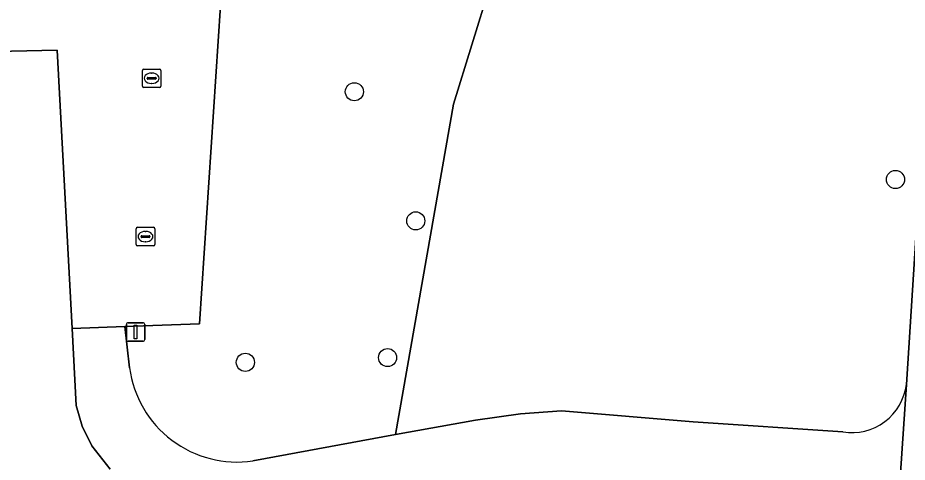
# Model space of a CAD drawing. Extents: x 161084 to 161928, y 385354 to 386522.
# Drawn here: x 161810.87 to 161858.88, y 385783.31 to 385807.29 of the extents above; entities that cross this region are included whole.
import ezdxf

# ---------------------------------------------------------------- set-up
doc = ezdxf.new("R2010")
doc.units = 0
for name, color, linetype in [('IMGEO_Berm_groen', 7, 'Continuous'), ('IMGEO_Boom', 7, 'Continuous'), ('IMGEO_Fietspad_gesloten', 7, 'Continuous'), ('IMGEO_Groenvoorziening', 7, 'Continuous'), ('IMGEO_Kolk', 7, 'Continuous'), ('IMGEO_Lichtmast', 7, 'Continuous'), ('IMGEO_Rijbaan_lokaal_open', 7, 'Continuous')]:
    doc.layers.add(name, color=color, linetype=linetype)

msp = doc.modelspace()

# ---------------------------------------------------------------- linework, layer by layer
at = {"layer": 'IMGEO_Berm_groen'}
for points in [[(161860.421, 385812.4), (161849.504, 385812.222), (161847.005, 385811.781), (161837.761, 385810.148), (161837.063, 385809.868), (161836.644, 385809.512), (161836.377, 385809.055), (161834.385, 385802.63), (161831.268, 385784.797), (161835.573, 385785.582), (161838.013, 385785.921), (161840.228, 385786.079), (161847.335, 385785.492), (161855.414, 385784.938)], [(161858.833, 385787.509), (161860.421, 385812.4)], [(161813.003, 385805.541), (161807.225, 385805.42), (161807.251, 385802.574), (161807.474, 385778.676), (161815.747, 385782.226), (161816.194, 385782.65)], [(161815.85, 385782.937), (161814.865, 385784.198), (161814.344, 385785.247), (161814.025, 385786.374), (161813.804, 385790.519), (161813.003, 385805.541)]]:
    msp.add_lwpolyline(points, dxfattribs=at)
msp.add_arc((161855.881, 385787.876), 2.975, 260.9764, 352.9081, dxfattribs=at)
at = {"layer": 'IMGEO_Boom'}
for centre in [(161829.04, 385803.297), (161858.247, 385798.562), (161832.354, 385796.331), (161830.831, 385788.952), (161823.156, 385788.696)]:
    msp.add_circle(centre, 0.489, dxfattribs=at)
at = {"layer": 'IMGEO_Fietspad_gesloten'}
for points in [[(161872.841, 386000.002), (161869.97, 386000), (161860.914, 385862.863), (161860.697, 385856.475), (161860.437, 385843.514), (161860.421, 385812.4), (161858.833, 385787.509), (161858.269, 385778.995), (161858.255, 385778.923), (161857.683, 385771.892), (161857.248, 385765.417), (161857.213, 385764.901), (161856.813, 385758.947), (161856.665, 385756.759), (161856.218, 385750.107)], [(161816.906, 385788.407), (161816.657, 385790.625), (161813.804, 385790.519), (161814.025, 385786.374), (161814.344, 385785.247), (161814.865, 385784.198), (161815.85, 385782.937)], [(161858.255, 385778.923), (161858.269, 385778.995), (161858.833, 385787.509)], [(161847.335, 385785.492), (161840.228, 385786.079), (161838.013, 385785.921), (161835.573, 385785.582), (161831.268, 385784.797), (161823.561, 385783.379)], [(161855.414, 385784.938), (161847.335, 385785.492)]]:
    msp.add_lwpolyline(points, dxfattribs=at)
for centre, radius, start, end in [((161822.707, 385789.167), 5.851, 187.4625, 278.3938), ((161855.881, 385787.876), 2.975, 260.9764, 352.9081)]:
    msp.add_arc(centre, radius, start, end, dxfattribs=at)
at = {"layer": 'IMGEO_Groenvoorziening'}
for points in [[(161822.821, 385823.212), (161820.674, 385790.774), (161816.657, 385790.625), (161816.906, 385788.407)], [(161823.561, 385783.379), (161831.268, 385784.797), (161834.385, 385802.63), (161836.377, 385809.055)]]:
    msp.add_lwpolyline(points, dxfattribs=at)
msp.add_arc((161822.707, 385789.167), 5.851, 187.4625, 278.3938, dxfattribs=at)
at = {"layer": 'IMGEO_Kolk'}
for p, q in [((161817.597, 385803.598), (161817.597, 385804.45)), ((161817.672, 385804.524), (161818.524, 385804.524)), ((161818.085, 385804.304), (161818.11, 385804.304)), ((161818.598, 385804.45), (161818.598, 385803.598)), ((161817.856, 385804.018), (161817.856, 385804.03)), ((161818.294, 385803.981), (161817.896, 385803.981)), ((161817.899, 385804.067), (161818.297, 385804.067)), ((161818.34, 385804.03), (161818.34, 385804.018)), ((161818.524, 385803.524), (161817.672, 385803.524)), ((161818.108, 385803.744), (161818.083, 385803.744)), ((161817.265, 385795.057), (161817.265, 385795.909)), ((161817.34, 385795.983), (161818.192, 385795.983)), ((161817.753, 385795.763), (161817.778, 385795.763)), ((161818.266, 385795.909), (161818.266, 385795.057)), ((161817.524, 385795.477), (161817.524, 385795.489)), ((161817.962, 385795.44), (161817.564, 385795.44)), ((161817.567, 385795.526), (161817.965, 385795.526)), ((161817.776, 385795.203), (161817.751, 385795.203)), ((161818.008, 385795.489), (161818.008, 385795.477)), ((161818.192, 385794.983), (161817.34, 385794.983))]:
    msp.add_line(p, q, dxfattribs=at)
for points in [[(161817.597, 385803.598), (161817.597, 385804.45)], [(161817.672, 385804.524), (161818.524, 385804.524)], [(161818.598, 385804.45), (161818.598, 385803.598)], [(161818.524, 385803.524), (161817.672, 385803.524)], [(161817.265, 385795.057), (161817.265, 385795.909)], [(161817.34, 385795.983), (161818.192, 385795.983)], [(161818.266, 385795.909), (161818.266, 385795.057)], [(161818.192, 385794.983), (161817.34, 385794.983)]]:
    msp.add_lwpolyline(points, dxfattribs=at)
for centre, radius, start, end in [((161817.674, 385804.448), 0.0765, 91.552, 178.448), ((161817.674, 385804.448), 0.0765, 91.552, 178.448), ((161818.522, 385804.448), 0.0765, 1.552, 88.448), ((161818.522, 385804.448), 0.0765, 1.552, 88.448), ((161817.896, 385804.027), 0.0403, 85.8775, 175.7526), ((161817.893, 385804.017), 0.0366, 178.938, 274.7102), ((161818.297, 385804.024), 0.043, 264.8664, 352.4533), ((161818.301, 385804.029), 0.0386, 1.7309, 96.639), ((161817.674, 385803.6), 0.0765, 181.552, 268.448), ((161817.674, 385803.6), 0.0765, 181.552, 268.448), ((161818.522, 385803.6), 0.0765, 271.552, 358.448), ((161818.522, 385803.6), 0.0765, 271.552, 358.448), ((161817.342, 385795.907), 0.0765, 91.552, 178.448), ((161817.342, 385795.907), 0.0765, 91.552, 178.448), ((161818.19, 385795.907), 0.0765, 1.552, 88.448), ((161818.19, 385795.907), 0.0765, 1.552, 88.448), ((161817.564, 385795.486), 0.0403, 85.8775, 175.7526), ((161817.561, 385795.476), 0.0366, 178.938, 274.7102), ((161817.965, 385795.483), 0.043, 264.8664, 352.4533), ((161817.969, 385795.488), 0.0386, 1.7309, 96.639), ((161817.342, 385795.059), 0.0765, 181.552, 268.448), ((161817.342, 385795.059), 0.0765, 181.552, 268.448), ((161818.19, 385795.059), 0.0765, 271.552, 358.448), ((161818.19, 385795.059), 0.0765, 271.552, 358.448)]:
    msp.add_arc(centre, radius, start, end, dxfattribs=at)
for centre, major_axis, ratio, start_param, end_param in [((161818.084, 385804.024), (-0.387, 0.002), 0.722429, 4.712389, 7.853982), ((161818.109, 385804.024), (-0.39, 0.002), 0.717154, 1.570796, 4.712389), ((161817.752, 385795.483), (-0.387, 0.002), 0.722429, 4.712389, 7.853982), ((161817.777, 385795.483), (-0.39, 0.002), 0.717154, 1.570796, 4.712389)]:
    msp.add_ellipse(centre, major_axis=major_axis, ratio=ratio, start_param=start_param, end_param=end_param, dxfattribs=at)
at = {"layer": 'IMGEO_Lichtmast'}
for p, q in [((161816.731, 385789.935), (161816.731, 385790.735)), ((161816.731, 385790.735), (161816.731, 385789.935)), ((161816.831, 385790.835), (161817.621, 385790.835)), ((161817.621, 385790.835), (161816.831, 385790.835)), ((161817.721, 385790.735), (161817.721, 385789.935)), ((161817.721, 385789.935), (161817.721, 385790.735)), ((161817.621, 385789.835), (161816.831, 385789.835)), ((161816.831, 385789.835), (161817.621, 385789.835))]:
    msp.add_line(p, q, dxfattribs=at)
msp.add_lwpolyline([(161817.151, 385790.71), (161817.301, 385790.71), (161817.301, 385789.96), (161817.151, 385789.96), (161817.151, 385790.71)], dxfattribs=at)
for centre, start, end in [((161816.831, 385790.735), 90, 180), ((161816.831, 385790.735), 90, 180), ((161817.621, 385790.735), 0, 90), ((161817.621, 385790.735), 360, 90), ((161816.831, 385789.935), 180, 270), ((161816.831, 385789.935), 180, 270), ((161817.621, 385789.935), 270, 0), ((161817.621, 385789.935), 270, 0)]:
    msp.add_arc(centre, 0.1, start, end, dxfattribs=at)
at = {"layer": 'IMGEO_Rijbaan_lokaal_open'}
msp.add_lwpolyline([(161781.793, 385805.1), (161795.747, 385805.326), (161807.225, 385805.42), (161813.003, 385805.541), (161813.804, 385790.519), (161816.657, 385790.625), (161820.674, 385790.774), (161822.821, 385823.212)], dxfattribs=at)

doc.saveas('drawing.dxf')
